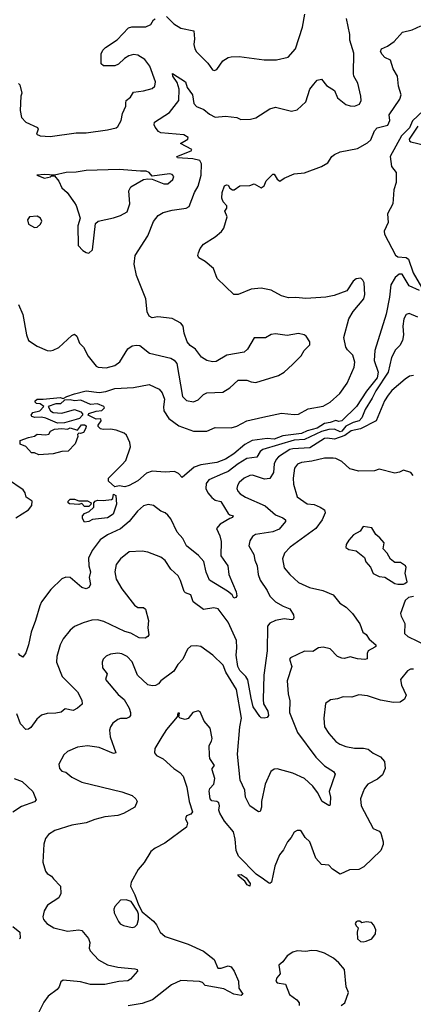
# Model space of a CAD drawing. Extents: x 1690054 to 1842981, y 782881 to 914114.
# Tile 474 of 656: x 1789702 to 1792444, y 825224 to 832078. Entities that reach past the tile are written whole.
import ezdxf

# ---------------------------------------------------------------- set-up
doc = ezdxf.new("R2010")
doc.units = 0

msp = doc.modelspace()

# ---------------------------------------------------------------- linework, layer by layer
at = {"layer": '0CON10XD'}
for points in [[(1789694.1, 830094.1), (1789725.6, 830025), (1789750.8, 829885), (1789764.1, 829844.1), (1789825, 829804), (1789895, 829773.8), (1789915, 829773.3), (1789935, 829776.7), (1789975, 829796.2), (1790065, 829878.8), (1790085, 829888.8), (1790101.2, 829875), (1790120, 829825), (1790147.9, 829797.9), (1790180.6, 829735), (1790234.6, 829664.6), (1790248.3, 829658.3), (1790305, 829654.4), (1790365, 829671.1), (1790400.6, 829695), (1790455, 829787.5), (1790485, 829807.5), (1790515, 829812.5), (1790539.7, 829809.7), (1790605.7, 829755.7), (1790755, 829720.6), (1790778, 829708), (1790796.5, 829685), (1790837.1, 829455), (1790865, 829425.8), (1790912.7, 829417.3), (1790945, 829430.8), (1790981.8, 829468.2), (1791005, 829480.8), (1791117.5, 829485), (1791165, 829513.8), (1791225, 829568.8), (1791285, 829567.5), (1791315.7, 829555.7), (1791346.8, 829553.2), (1791505, 829600), (1791544, 829625), (1791603.6, 829676.4), (1791662.4, 829737.6), (1791684.2, 829775), (1791722.5, 829815), (1791723.3, 829835), (1791698.8, 829875), (1791683.3, 829885), (1791645, 829894.2), (1791565, 829880), (1791485, 829891.4), (1791454.5, 829885.5), (1791414.1, 829864.1), (1791335, 829863.3), (1791290, 829785), (1791265, 829764.2), (1791145, 829741.2), (1791071.2, 829698.8), (1791045, 829695.8), (1791005, 829705.8), (1790967.9, 829727.9), (1790926, 829785), (1790890.7, 829810.7), (1790869.2, 829835), (1790847.1, 829895), (1790840, 829945), (1790825, 829964), (1790765, 829998), (1790665, 830010), (1790625, 830001.2), (1790604.2, 830014.2), (1790589.2, 830045), (1790581.4, 830135), (1790515, 830296.7), (1790500.8, 830375), (1790506.7, 830435), (1790595, 830572), (1790635, 830673.8), (1790668, 830715), (1790701.2, 830735), (1790765, 830751.5), (1790862.5, 830765), (1790883.2, 830776.8), (1790920, 830875), (1790945, 830918), (1790965.3, 830994.7), (1790968.9, 831075), (1790957.2, 831097.2), (1790909.3, 831109.3), (1790802.5, 831115), (1790796.7, 831125), (1790897.5, 831165), (1790902.5, 831175), (1790822.5, 831215), (1790872.5, 831245), (1790876.4, 831256.4), (1790845, 831275.8), (1790685, 831291.1), (1790669.5, 831299.5), (1790645, 831328.8), (1790638.1, 831345), (1790642.5, 831365), (1790745, 831432.5), (1790810, 831515), (1790814.2, 831595), (1790799.5, 831639.5), (1790768.5, 831685), (1790767.5, 831702.5), (1790857.3, 831645), (1790867.9, 831605), (1790906.2, 831555), (1790914.6, 831494.6), (1790933.4, 831473.4), (1790985, 831452.9), (1791025, 831420.6), (1791065, 831399.6), (1791135.6, 831405.6), (1791215, 831396), (1791243.2, 831383.2), (1791310, 831385), (1791347.5, 831395), (1791445, 831456.7), (1791485, 831468.8), (1791595, 831440), (1791635, 831450), (1791694.4, 831505.6), (1791722.9, 831595), (1791751.4, 831628.6), (1791775, 831657.5), (1791805, 831663.8), (1791839.7, 831619.7), (1791895.6, 831585.6), (1791915, 831533.8), (1791975, 831487.8), (1792005, 831477.5), (1792033.4, 831476.6), (1792069.7, 831490.3), (1792080.6, 831515), (1792078.6, 831545), (1792058, 831635), (1792030, 831685), (1792026.4, 831703.6), (1792030, 831845), (1792002.2, 831935), (1792002.7, 831975), (1791979.4, 832085)], [(1789695, 831632.5), (1789702.5, 831625), (1789717.5, 831565), (1789711.2, 831545), (1789705.5, 831445), (1789715, 831396.7), (1789744.6, 831364.6), (1789827.7, 831327.7), (1789831.2, 831315), (1789820, 831280), (1789845, 831269.1), (1789915, 831265.2), (1790095, 831290.4), (1790165, 831290.2), (1790315, 831310.1), (1790373.3, 831325), (1790386.9, 831335), (1790410, 831375), (1790417.8, 831425), (1790442.5, 831475), (1790442.7, 831497.3), (1790444, 831515), (1790475, 831537.5), (1790495, 831574.2), (1790565, 831582.5), (1790625, 831597.5), (1790644, 831615), (1790649.2, 831645), (1790610, 831755), (1790575, 831800), (1790525, 831831.5), (1790495, 831834.5), (1790463.8, 831825), (1790432.4, 831807.6), (1790391.7, 831768.3), (1790365, 831756.9), (1790286.4, 831756.4), (1790270.5, 831770.5), (1790270.5, 831839.5), (1790281.2, 831865), (1790301.2, 831885), (1790382, 831938), (1790460.2, 832019.8), (1790482.8, 832027.2), (1790581.7, 832028.3), (1790615.4, 832044.6), (1790633.8, 832076.2), (1790645, 832084.4)], [(1790725, 832099.2), (1790775, 832048.6), (1790825, 832019.2), (1790915, 832000), (1790919.4, 831945), (1790914.2, 831905), (1790921.4, 831875), (1790935, 831853.8), (1791012, 831775), (1791045, 831728.8), (1791056.4, 831723.6), (1791075, 831730), (1791118.3, 831791.7), (1791155, 831813.8), (1791175, 831818.8), (1791231.7, 831821.7), (1791405, 831797.5), (1791491.7, 831798.3), (1791572.7, 831817.3), (1791622.5, 831875), (1791672.9, 832025), (1791688, 832115)], [(1790415, 828978), (1790441.7, 829008.3), (1790474, 829105), (1790470, 829135), (1790445.8, 829185.8), (1790429.5, 829199.5), (1790375, 829220), (1790335, 829227.5), (1790285, 829223.8), (1790265, 829230), (1790250, 829245), (1790250, 829255), (1790270, 829285), (1790268.3, 829298.3), (1790235, 829297.5), (1790180, 829325), (1790183, 829337), (1790235, 829353.3), (1790275, 829357.5), (1790292.5, 829375), (1790287.5, 829385), (1790245, 829402.5), (1790195, 829400), (1790128.3, 829428.3), (1790085, 829423.3), (1790055, 829432.5), (1790015, 829430), (1789987, 829403), (1789955, 829402.5), (1789900, 829385), (1789916.2, 829355), (1789935, 829342.5), (1789995, 829338.8), (1790085, 829363.3), (1790128.3, 829348.3), (1790140, 829335), (1790140, 829325), (1790118.3, 829301.7), (1790096.4, 829293.6), (1790015, 829271.2), (1789965, 829268.6), (1789884.2, 829304.2), (1789855, 829310.8), (1789808.3, 829308.3), (1789787.5, 829315), (1789782.5, 829325), (1789795, 829342.5), (1789842.5, 829355), (1789870, 829385), (1789845, 829402.5), (1789820, 829405), (1789810, 829415), (1789810, 829425), (1789825, 829436.7), (1789866.1, 829436.1), (1789985, 829447.5), (1790005, 829440), (1790030, 829455), (1790085, 829474), (1790165, 829494.2), (1790255, 829482.2), (1790301.7, 829488.3), (1790365, 829511.1), (1790495, 829518), (1790605, 829538.8), (1790675, 829506), (1790695, 829481.2), (1790710, 829435), (1790703.4, 829383.4), (1790706.2, 829355), (1790740.5, 829300.5), (1790810, 829250), (1790913.7, 829213.7), (1791005, 829213.1), (1791065, 829238.5), (1791175, 829236.9), (1791215, 829249.2), (1791283.7, 829286.3), (1791395, 829310.4), (1791525, 829338.2), (1791615, 829328.5), (1791645, 829331.1), (1791711.7, 829368.3), (1791815, 829386.4), (1791865, 829414.5), (1791933.3, 829475), (1791983.6, 829546.4), (1792031.7, 829658.3), (1792036.5, 829693.5), (1792021.6, 829741.6), (1791985, 829778.9), (1791975, 829797.5), (1791959, 829865), (1791995, 829994.4), (1792025, 830046.9), (1792098.5, 830135), (1792105.6, 830165), (1792101.2, 830245), (1792093.3, 830265), (1792078.3, 830278.3), (1792046.1, 830273.9), (1792025, 830257.5), (1791980, 830190), (1791892.1, 830157.9), (1791835, 830147.1), (1791695, 830137.5), (1791625, 830144), (1791575, 830140.8), (1791525, 830155.8), (1791455, 830194.2), (1791385, 830208), (1791315, 830202), (1791225, 830163.8), (1791193.6, 830163.6), (1791077.5, 830275), (1791053.3, 830345), (1790995, 830393.3), (1790949.3, 830419.3), (1790943.3, 830435), (1790946.7, 830455), (1790960, 830485), (1790983.3, 830515), (1791065, 830565.8), (1791107.7, 830602.3), (1791124.5, 830625.5), (1791147.3, 830705), (1791132, 830745), (1791145.4, 830764.6), (1791145, 830782.5), (1791119.1, 830809.1), (1791110.6, 830835), (1791112.2, 830875), (1791128.3, 830921.7), (1791141.7, 830928.3), (1791155, 830925.6), (1791166.7, 830905), (1791185, 830892.9), (1791195.8, 830894.2), (1791235, 830921.9), (1791305, 830922.5), (1791335, 830935.7), (1791385, 830907.8), (1791405, 830920), (1791418.9, 830955), (1791465, 831001.2), (1791475, 831002.5), (1791495, 830967.1), (1791515, 830952.9), (1791545, 830974), (1791615, 831005.4), (1791685, 831011.3), (1791805.3, 831054.7), (1791847.7, 831082.3), (1791877.5, 831125), (1791895, 831138.8), (1791935, 831157.2), (1792055, 831181.6), (1792125, 831220), (1792148.2, 831241.8), (1792174.4, 831305), (1792192.3, 831325), (1792266.9, 831343.1), (1792279.8, 831375), (1792276.4, 831415), (1792351.1, 831525), (1792360, 831555), (1792339.8, 831615), (1792334.7, 831685), (1792302.5, 831735), (1792285, 831795.3), (1792246.7, 831815), (1792226.7, 831835), (1792214.5, 831855), (1792221.2, 831875), (1792265, 831893.6), (1792310.8, 831925), (1792368.2, 831991.8), (1792435, 832007.6), (1792496.1, 832033.9)], [(1792555, 831483.5), (1792437.5, 831372.5), (1792416.4, 831325), (1792360.8, 831269.2), (1792283.8, 831125), (1792292.2, 831055), (1792324.4, 831015), (1792323.9, 830945), (1792307.3, 830892.7), (1792302.2, 830795), (1792264.4, 830725.6), (1792268.8, 830665), (1792241.2, 830605), (1792242.5, 830585), (1792319.2, 830439.2), (1792336.9, 830426.9), (1792395, 830421.9), (1792411.3, 830411.3), (1792442.1, 830315), (1792501.9, 830215)], [(1792475, 831337), (1792414.8, 831245), (1792416.2, 831235), (1792426.9, 831226.9), (1792532.4, 831202.4)], [(1790185, 830453.3), (1790210, 830475), (1790230.7, 830659.3), (1790250, 830675), (1790355, 830697.8), (1790405.6, 830714.4), (1790450.6, 830739.4), (1790468.9, 830795), (1790463.6, 830886.4), (1790476, 830915), (1790565, 830964.2), (1790595, 830970), (1790625, 830967.5), (1790705.9, 830935.9), (1790735, 830935.8), (1790770, 830965), (1790776.7, 830986.7), (1790765, 831000.8), (1790745, 831004.3), (1790625, 830987.5), (1790603.3, 831015), (1790584.3, 831024.3), (1790545, 831022.5), (1790395, 831035.4), (1790165, 831028.8), (1790095, 831016.2), (1790026.8, 831013.2), (1789945, 830996), (1789875, 831000.8), (1789822.5, 830995), (1789875, 830973.3), (1789917, 830983), (1789925, 830990), (1789945, 830990), (1789975, 830952.5), (1789995, 830906.7), (1790034.2, 830874.2), (1790085, 830803.3), (1790096, 830785), (1790123.3, 830695), (1790107, 830643), (1790110, 830505), (1790141.7, 830471.7), (1790165, 830456.7), (1790185, 830453.3)], [(1789805, 830630), (1789825, 830633.3), (1789847.5, 830655), (1789857.5, 830675), (1789846.4, 830696.4), (1789825, 830710), (1789770, 830705), (1789757.5, 830685), (1789763.6, 830653.6), (1789805, 830630)], [(1792487, 830193), (1792415, 830224.5), (1792366.5, 830306.5), (1792345, 830305.4), (1792317.4, 830282.6), (1792287.1, 830232.9), (1792278.3, 830145), (1792255, 830026.7), (1792175.4, 829775), (1792171.2, 829705), (1792199, 829625), (1792193.3, 829585), (1792118.4, 829491.6), (1792047.9, 829385), (1791945, 829285.8), (1791925, 829281.7), (1791903.2, 829286.8), (1791865, 829273), (1791825, 829267.5), (1791774.6, 829235), (1791705, 829215.3), (1791665, 829197.3), (1791535, 829180.2), (1791475, 829158.1), (1791425, 829163), (1791320.7, 829149.3), (1791270.5, 829119.5), (1791193.6, 829055), (1791135, 829018.9), (1791076, 828995), (1790965, 828978.8), (1790917.2, 828962.8), (1790835, 828890), (1790808.9, 828918.9), (1790781.7, 828931.7), (1790715, 828928.2), (1790625, 828934.3), (1790585, 828920.8), (1790525, 828867.5), (1790465, 828834.3), (1790435, 828826.9), (1790395, 828831.9), (1790365, 828825.7), (1790320, 828865), (1790321.2, 828885), (1790415, 828978)], [(1792475, 830007.5), (1792415, 830032.5), (1792393.5, 830026.5), (1792377.5, 829995), (1792370.8, 829945), (1792375.6, 829885), (1792369.4, 829845), (1792350.8, 829809.2), (1792319.5, 829780.5), (1792291.8, 829725), (1792268.8, 829625), (1792183.6, 829495), (1792157.9, 829442.1), (1792108.6, 829365), (1792084.3, 829305), (1792065.9, 829285), (1792025, 829273.8), (1791975, 829248.9), (1791945.8, 829214.2), (1791935, 829209.2), (1791895, 829228.2), (1791855, 829224.9), (1791805, 829210.4), (1791685.7, 829154.3), (1791615, 829150.8), (1791395, 829086.2), (1791377.2, 829072.8), (1791355, 829032.7), (1791285, 829024.1), (1791225, 828986.8), (1791155, 828931.9), (1791115, 828916.7), (1791019.4, 828875), (1791001.9, 828848.1), (1791000, 828815), (1791012.9, 828782.9), (1791040.6, 828750.6), (1791065, 828732.1), (1791103.9, 828723.9), (1791155, 828641.2), (1791165, 828631.2), (1791190, 828625), (1791185, 828611.2), (1791165, 828606.2), (1791098, 828565), (1791074.3, 828535), (1791096.7, 828485), (1791106.2, 828445), (1791104.2, 828345), (1791152.2, 828275), (1791160, 828215), (1791210, 828095), (1791213.9, 828066.1), (1791208.8, 828055), (1791195, 828050), (1791181.9, 828075), (1791150.4, 828100.4), (1791025.3, 828175.3), (1791001.6, 828231.6), (1790984.6, 828305), (1790947.7, 828347.7), (1790864.4, 828415), (1790838.9, 828465), (1790799.9, 828509.9), (1790755, 828603.1), (1790735, 828627.8), (1790715, 828643.8), (1790685, 828655.7), (1790635, 828696.3), (1790597.6, 828702.4), (1790565, 828693.1), (1790523.8, 828656.2), (1790466, 828584), (1790405.7, 828534.3), (1790315, 828492.1), (1790263.4, 828456.6), (1790207, 828383), (1790181.4, 828328.6), (1790184.8, 828274.8), (1790195.9, 828234.1), (1790186.2, 828195), (1790196.5, 828145), (1790185, 828124.2), (1790165, 828115.7), (1790136.2, 828125), (1790055, 828193.8), (1790025, 828196), (1789995, 828186.2), (1789919.7, 828110.3), (1789854.7, 828025.3), (1789841.7, 827998.3), (1789813.8, 827896.2), (1789783.5, 827815), (1789764.4, 827725), (1789745, 827670), (1789725, 827640), (1789705, 827651.2), (1789695, 827666.2)], [(1792445, 829601.9), (1792416.7, 829595), (1792386, 829575), (1792295, 829497.3), (1792267.9, 829465), (1792243.5, 829425), (1792184.8, 829285.2), (1792075, 829230.6), (1792011.8, 829215), (1791967.4, 829182.6), (1791895, 829158), (1791845, 829164.7), (1791825, 829161.6), (1791722.5, 829097.5), (1791605, 829091), (1791583.6, 829085), (1791505.5, 829035), (1791487.7, 829015), (1791475.3, 828985), (1791470.7, 828925), (1791445, 828884.5), (1791408.3, 828878.3), (1791325, 828906.1), (1791305, 828905.3), (1791265.7, 828885), (1791230.6, 828855), (1791218.6, 828835), (1791215.7, 828815), (1791220.8, 828795), (1791237.2, 828777.2), (1791274.1, 828754.1), (1791412.8, 828692.8), (1791485, 828630.4), (1791535, 828609.6), (1791553.3, 828595), (1791554.3, 828585), (1791508.7, 828531.3), (1791465, 828511.5), (1791345, 828493.1), (1791325, 828479.2), (1791305, 828450), (1791298, 828415), (1791334.3, 828355), (1791339.3, 828315), (1791355.5, 828275), (1791362.7, 828215), (1791378, 828175), (1791425.7, 828105), (1791445.5, 828065), (1791485, 828026.2), (1791537.8, 827995), (1791585, 827976), (1791609, 827935), (1791612.7, 827917.3), (1791606.9, 827903.1), (1791595, 827899.1), (1791545, 827906.9), (1791484.8, 827895.2), (1791443.9, 827876.1), (1791429.5, 827855), (1791425.5, 827685), (1791402, 827515), (1791397.5, 827345), (1791400.9, 827315), (1791430.4, 827265), (1791435, 827233.3), (1791425, 827220.8), (1791405, 827216.2), (1791385, 827218), (1791375, 827226), (1791329.2, 827295), (1791314.2, 827355.8), (1791291.3, 827481.3), (1791276.9, 827505), (1791235, 827547.5), (1791220.9, 827575), (1791210.3, 827655), (1791215.4, 827705.4), (1791211.4, 827755), (1791154.7, 827884.7), (1791085, 827975.7), (1791055, 827984.2), (1790983, 827973), (1790911.2, 828025), (1790895, 828073.6), (1790856.8, 828086.8), (1790847.6, 828097.6), (1790823, 828173), (1790805.8, 828205.8), (1790755, 828252.5), (1790715, 828311.9), (1790685, 828335.6), (1790595, 828371.9), (1790555, 828377.8), (1790465, 828374.4), (1790405, 828325.7), (1790375.6, 828285), (1790365.5, 828235), (1790374, 828184), (1790413.3, 828115), (1790501.9, 828001.9), (1790525, 827986.4), (1790565, 827986), (1790579.6, 827975), (1790600.4, 827895), (1790594.4, 827845), (1790601.2, 827795), (1790595, 827783.3), (1790577, 827773), (1790535, 827774.4), (1790476.1, 827806.1), (1790435, 827818.7), (1790288, 827888), (1790245, 827899.1), (1790205, 827896.7), (1790145, 827878.6), (1790085, 827854.2), (1790055, 827828), (1790005, 827766.7), (1789983.4, 827726.6), (1789961.5, 827645), (1789960, 827605), (1789999.4, 827505), (1790105, 827398), (1790135, 827340), (1790136.9, 827313.1), (1790105.6, 827284.4), (1790075, 827268.1), (1790019.2, 827280.8), (1789992.3, 827257.7), (1789955, 827249.2), (1789895, 827247.5), (1789855, 827235.8), (1789821.7, 827208.3), (1789779.7, 827150.3), (1789765, 827138.8), (1789745, 827136.2), (1789707.5, 827175), (1789682.5, 827245)], [(1789835, 829048.8), (1789805, 829062.5), (1789785, 829063.3), (1789745, 829107.5), (1789705, 829122.5), (1789705, 829147.5), (1789765, 829170), (1789805, 829177.5), (1789825, 829193.3), (1789885, 829187.5), (1789905, 829192.5), (1789917, 829213), (1789943.9, 829226.1), (1789995, 829232.5), (1790035, 829227.5), (1790055, 829237.5), (1790105, 829220), (1790133.8, 829256.2), (1790155, 829257.5), (1790165, 829250), (1790163.3, 829235), (1790146, 829205), (1790125, 829197.5), (1790115, 829200), (1790105, 829190), (1790106.7, 829175), (1790090, 829125), (1790040, 829075), (1789995, 829072.5), (1789935, 829054.5), (1789835, 829048.8)], [(1792444, 828905), (1792426.7, 828925), (1792375, 828942.5), (1792348.3, 828928.3), (1792315, 828920.8), (1792205, 828948.8), (1792173, 828937), (1792064.5, 828934.5), (1792002.1, 828952.1), (1791945, 829003.1), (1791905, 829022.7), (1791885, 829026.1), (1791825, 829026.2), (1791736.4, 829003.6), (1791665, 828996.1), (1791637.1, 828982.9), (1791615.5, 828955), (1791606.4, 828885), (1791608.5, 828845), (1791635, 828756.2), (1791705, 828707.1), (1791753.4, 828703.4), (1791796.2, 828685), (1791825.5, 828665.5), (1791830, 828645), (1791810, 828595), (1791765, 828535.5), (1791585.3, 828404.7), (1791547, 828363), (1791533.3, 828325), (1791545, 828262.5), (1791584.6, 828214.6), (1791645, 828158.9), (1791720, 828125), (1791813.6, 828103.6), (1791885, 828073.3), (1791932, 828015), (1791977, 827987), (1792021.2, 827945), (1792072.4, 827872.4), (1792092.9, 827815), (1792115, 827797.1), (1792135.6, 827765), (1792183.8, 827725), (1792183.3, 827715), (1792175, 827708.8), (1792130, 827685), (1792122.5, 827665), (1792121.7, 827628.3), (1792106.8, 827623.2), (1792055, 827628.9), (1792005, 827643.5), (1791965, 827630.9), (1791945, 827633.6), (1791915, 827645.7), (1791865, 827698.2), (1791815, 827710), (1791784.5, 827705.5), (1791745, 827679.2), (1791685, 827680.8), (1791588.8, 827635), (1791580.6, 827625), (1791598.9, 827575), (1791565.7, 827475.7), (1791572.7, 827385), (1791583.3, 827335), (1791582.2, 827255), (1791637.1, 827115), (1791765, 826943.3), (1791825, 826883.3), (1791888, 826845), (1791900, 826825), (1791858.9, 826705), (1791866.5, 826665), (1791865, 826620), (1791861.7, 826608.3), (1791855, 826606.7), (1791809.2, 826635), (1791777.3, 826697.3), (1791745, 826743.1), (1791685, 826794.4), (1791605, 826833.5), (1791495, 826862.9), (1791475, 826860), (1791452.5, 826845), (1791411.1, 826755), (1791387.5, 826635), (1791386.2, 826595), (1791377.5, 826565), (1791365, 826562.5), (1791306, 826605), (1791274.6, 826665), (1791271.4, 826715), (1791237.9, 826785), (1791219.7, 826965), (1791236.4, 827155), (1791247.1, 827215), (1791211.8, 827415), (1791138.7, 827535), (1791120, 827585), (1791046.9, 827655), (1790965, 827714), (1790935, 827720), (1790895, 827717.5), (1790871.2, 827695), (1790838, 827625), (1790805, 827589.2), (1790776.4, 827543.6), (1790685.8, 827475), (1790670, 827455), (1790647.8, 827442.2), (1790625, 827439.5), (1790595, 827447.8), (1790522, 827515), (1790486.9, 827606.9), (1790452, 827645), (1790415, 827663.1), (1790385, 827668.6), (1790335, 827662), (1790305, 827646), (1790284, 827625), (1790276, 827605), (1790279.2, 827565), (1790311.2, 827525), (1790300, 827485), (1790389.3, 827379.3), (1790429.4, 827345), (1790465.4, 827285.4), (1790474.3, 827255), (1790474, 827235), (1790465, 827222), (1790446.5, 827213.5), (1790405, 827212.5), (1790385, 827205.5), (1790350.1, 827179.9), (1790334.5, 827155), (1790328.3, 827131.7), (1790332.2, 827085), (1790371.2, 826975), (1790355, 826969.2), (1790255, 827010.7), (1790175, 827022.5), (1790105.6, 827014.4), (1790036.6, 826983.4), (1790009.5, 826960.5), (1789976.2, 826895), (1789978.8, 826865), (1789995, 826846.7), (1790025, 826840), (1790065, 826805.6), (1790135, 826769.5), (1790415, 826703.1), (1790485, 826678.1), (1790511.2, 826655), (1790521.2, 826635), (1790505, 826596.7), (1790425, 826550.8), (1790385, 826538.1), (1790295, 826527.8), (1790225, 826510), (1790165, 826486.5), (1790065, 826470.9), (1789946.3, 826433.7), (1789904, 826405), (1789882.8, 826377.2), (1789871.3, 826338.7), (1789863.2, 826213.2), (1789881.3, 826151.3), (1789894.5, 826134.5), (1789925, 826116.2), (1789938.1, 826098.1), (1789986, 826045), (1789988, 825995), (1789976, 825965), (1789895.5, 825914.5), (1789871.9, 825875), (1789863.6, 825833.6), (1789868.6, 825815), (1789890.8, 825785), (1789940.8, 825755), (1790035, 825732), (1790115, 825742.9), (1790135, 825738), (1790182.8, 825682.8), (1790190, 825655), (1790187.1, 825615), (1790194.2, 825595), (1790252.3, 825532.3), (1790315, 825499.4), (1790385, 825482.9), (1790505, 825470.8), (1790520, 825465), (1790523.8, 825455), (1790475, 825398.8), (1790455, 825387.1), (1790393.2, 825383.2), (1790295, 825362.2), (1790195, 825361.1), (1790125, 825380.5), (1790005, 825390.8), (1789989.7, 825380.3), (1789977.8, 825345), (1789962.7, 825327.3)], [(1789675, 828609.5), (1789765, 828666.2), (1789786.2, 828695), (1789790, 828725), (1789747.5, 828755), (1789741.2, 828785), (1789726.2, 828805), (1789618.6, 828878.6)], [(1790185, 828690), (1790155, 828690), (1790135, 828710), (1790115, 828702.5), (1790048.3, 828708.3), (1790040, 828715), (1790040, 828725), (1790055, 828740), (1790085, 828740), (1790115, 828727.5), (1790175, 828727.5), (1790200, 828715), (1790198.3, 828701.7), (1790185, 828690)], [(1790155, 828580), (1790140, 828605), (1790140, 828625), (1790155, 828640), (1790186.1, 828653.9), (1790220, 828685), (1790220, 828715), (1790227.5, 828725), (1790245, 828733.3), (1790285, 828730), (1790342.1, 828737.9), (1790352, 828745), (1790355, 828773.8), (1790372.5, 828765), (1790377.1, 828705), (1790354, 828635), (1790315, 828611.1), (1790210.7, 828599.3), (1790185, 828583.3), (1790155, 828580)], [(1792375, 828147.5), (1792385, 828153.3), (1792400, 828165), (1792386.7, 828225), (1792393.3, 828265), (1792388.8, 828275), (1792355, 828298.8), (1792315, 828300), (1792285, 828322.5), (1792262.5, 828365), (1792234.1, 828394.1), (1792240, 828435), (1792211.7, 828471.7), (1792182.5, 828495), (1792155, 828540), (1792095, 828550), (1792073.9, 828516.1), (1792027.7, 828492.3), (1791994.4, 828455.6), (1791976, 828425), (1791975, 828402.5), (1791995, 828388.8), (1792045, 828380), (1792103.3, 828335), (1792113.9, 828303.9), (1792145.7, 828265.7), (1792165, 828222), (1792205, 828200.8), (1792245.9, 828195.9), (1792315, 828153.3), (1792335, 828147.5), (1792375, 828147.5)], [(1792445, 828063.3), (1792410, 828055), (1792386.2, 828035), (1792355.6, 827945), (1792358.9, 827925), (1792385.9, 827874.1), (1792382.5, 827805), (1792406.2, 827785), (1792539.3, 827719.3)], [(1792445, 827556.9), (1792424.4, 827555.6), (1792404.5, 827545.5), (1792355.7, 827485), (1792361.5, 827445), (1792394.2, 827375), (1792381.7, 827348.3), (1792353, 827327), (1792305, 827323.5), (1792215, 827341.5), (1792125, 827370.8), (1792065, 827378.8), (1792015, 827360.8), (1791955, 827364.2), (1791915, 827349.2), (1791867.7, 827342.3), (1791831.9, 827318.1), (1791820.8, 827215), (1791824.4, 827155), (1791855, 827108), (1791905, 827052.9), (1791931.2, 827035), (1791975, 827018.5), (1792035, 827006.5), (1792097.6, 827007.6), (1792130.3, 827000.3), (1792165, 826971.2), (1792215, 826945.8), (1792242.8, 826912.8), (1792248, 826865), (1792228.7, 826821.3), (1792195, 826790), (1792126.9, 826755), (1792103.3, 826725), (1792091.5, 826698.5), (1792077.1, 826655), (1792080.8, 826605), (1792165, 826448), (1792205, 826427.8), (1792217.8, 826415), (1792234.4, 826355), (1792234.3, 826335), (1792217.5, 826295), (1792098.8, 826181.2), (1792065, 826162.2), (1791999.7, 826160.3), (1791935, 826130), (1791880, 826165), (1791855, 826193.3), (1791805, 826196.7), (1791765, 826240), (1791724.2, 826355), (1791690, 826385), (1791665, 826426.7), (1791655, 826433.3), (1791635, 826433.3), (1791615, 826422.5), (1791594.2, 826385), (1791567.1, 826355), (1791540.8, 826299.2), (1791512.1, 826265), (1791480, 826185), (1791456.9, 826073.1), (1791445, 826065.6), (1791435, 826068.5), (1791401.4, 826095), (1791350.4, 826130.4), (1791226.8, 826255), (1791210, 826295), (1791203.6, 826373.6), (1791192, 826425), (1791128.7, 826498.7), (1791096, 826555), (1791090, 826575), (1791094, 826605), (1791090, 826625), (1791075, 826636), (1791040.5, 826640.5), (1791028.8, 826655), (1791021.7, 826708.3), (1791026.7, 826725), (1791055, 826756.7), (1791060.6, 826795), (1791043.9, 826856.1), (1791044.1, 826865.9), (1791058.8, 826885), (1791026.2, 826935), (1791024, 826955), (1791022, 827025), (1791039.5, 827055), (1791042.1, 827075), (1791029.2, 827145), (1790986.2, 827195), (1790960, 827260), (1790945, 827266.7), (1790907.5, 827255), (1790875, 827213.3), (1790855, 827206.2), (1790820, 827215), (1790810, 827225), (1790815, 827250), (1790805, 827250), (1790800, 827225), (1790725, 827136.2), (1790692, 827085)], [(1790692, 827085), (1790643.8, 827005), (1790641.2, 826975), (1790655, 826956.7), (1790701.7, 826931.7), (1790775, 826866.2), (1790817.3, 826837.3), (1790840.7, 826810.7), (1790867.5, 826735), (1790883.1, 826635), (1790906.4, 826563.6), (1790895, 826547.5), (1790865, 826536.2), (1790858.8, 826525), (1790856.2, 826515), (1790872, 826485), (1790863.9, 826456.1), (1790714, 826345), (1790645, 826310.8), (1790615, 826288), (1790570.3, 826209.7), (1790527.7, 826162.3), (1790480, 826075), (1790473.9, 826046.1), (1790505.6, 825985), (1790528.9, 825915), (1790555, 825867.5), (1790635, 825803.3), (1790655, 825777.5), (1790680, 825725), (1790714.6, 825694.6), (1790875, 825641.1), (1790982.8, 825592.8), (1791056.9, 825535), (1791082.5, 825475), (1791106.7, 825475), (1791155, 825492.1), (1791175.3, 825485.3), (1791196.9, 825455), (1791226.9, 825385), (1791228, 825335), (1791256, 825294), (1791245, 825284), (1791195, 825294.4), (1791125, 825330.6), (1790994.4, 825354.4), (1790976, 825376), (1790955, 825383.3), (1790825, 825390.4), (1790759.9, 825360.1), (1790627.5, 825255), (1790555, 825229.6), (1790457.2, 825212.8)], [(1789665, 826796.5), (1789718.8, 826775), (1789794.3, 826705), (1789817.7, 826647.7), (1789805, 826632), (1789715, 826600), (1789655, 826560.8)], [(1791305, 826046.7), (1791286.7, 826055), (1791269.7, 826079.7), (1791226.7, 826115), (1791222.5, 826125), (1791245, 826126.4), (1791280.8, 826105), (1791308.1, 826065), (1791305, 826046.7)], [(1790485, 825759.2), (1790505, 825763.8), (1790519.8, 825780.2), (1790530.4, 825815), (1790530.7, 825850.7), (1790523, 825873), (1790479.7, 825939.7), (1790445, 825951.1), (1790405, 825948), (1790365.4, 825904.6), (1790357.9, 825885), (1790361.3, 825861.3), (1790390.9, 825800.9), (1790402.8, 825782.8), (1790425, 825771.9), (1790485, 825759.2)], [(1789655.8, 825765.8), (1789704.2, 825725), (1789706.2, 825685), (1789700.7, 825679.3)], [(1792095, 825657.5), (1792115, 825663.3), (1792155, 825680), (1792180, 825715), (1792183, 825743), (1792170, 825775), (1792153, 825793), (1792115, 825797.5), (1792085, 825790), (1792071.7, 825801.7), (1792055, 825802.5), (1792045, 825797.5), (1792040, 825785), (1792045, 825770), (1792060, 825755), (1792052.5, 825725), (1792055, 825680), (1792075, 825660), (1792095, 825657.5)], [(1791942.5, 825215), (1791966.7, 825235), (1791993.3, 825305), (1791976.7, 825345), (1791964, 825465), (1791925, 825512.5), (1791887.5, 825545), (1791825, 825580), (1791775, 825596.2), (1791735, 825598.8), (1791695, 825591.2), (1791635, 825596.2), (1791603.9, 825586.1), (1791565, 825560), (1791535, 825520), (1791506.7, 825495), (1791516.2, 825435), (1791493, 825407), (1791485.8, 825385), (1791495, 825372.5), (1791553, 825363), (1791581.2, 825291.2), (1791632.5, 825255), (1791650, 825235), (1791650, 825215)], [(1789962.7, 825327.3), (1789900.4, 825279.6), (1789871.4, 825238.6), (1789835, 825168.6)]]:
    msp.add_lwpolyline(points, dxfattribs=at)

doc.saveas('drawing.dxf')
